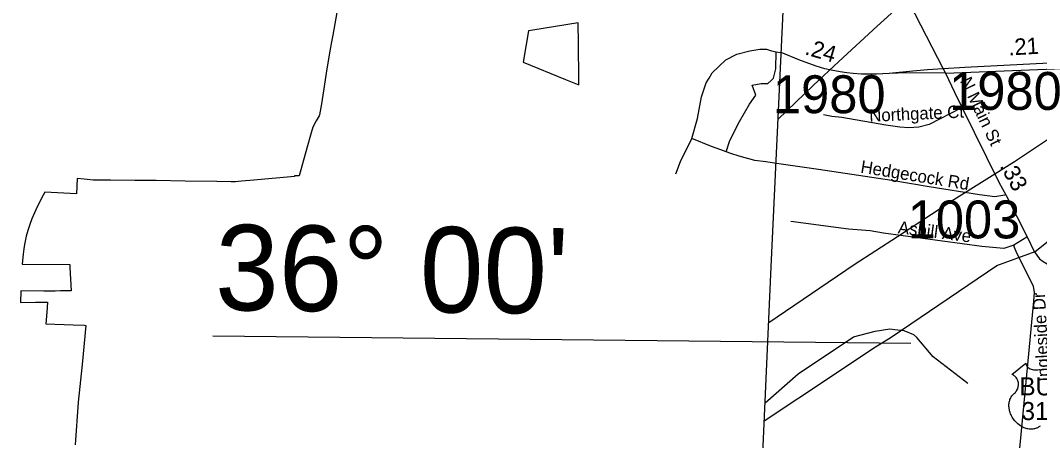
# Model space of a CAD drawing. Extents: x 1662474 to 1856135, y 779280 to 917889.
# Drawn here: x 1685590 to 1693341, y 819773 to 822966 of the extents above; entities that cross this region are included whole.
import ezdxf

# ---------------------------------------------------------------- set-up
doc = ezdxf.new("R2010")
doc.units = 0
for name, color, linetype in [('Cogo Default Point CELL', 7, 'Continuous'), ('Exist Boundary Political City Limit New', 7, 'Continuous'), ('Exist Boundary Political City Limit New Hole', 7, 'Continuous'), ('Exist Boundary Political CountyLine', 7, 'Continuous'), ('Exist Hydrographic Misc Water Feature', 7, 'Continuous'), ('Exist Road Non-System Type 51', 7, 'Continuous'), ('Exist Road Non-System Type 51 Label', 7, 'Continuous'), ('Exist Road Primary US Shield Number Label', 7, 'Continuous'), ('Exist Road Secondary Mileage Tenths English Label', 7, 'Continuous'), ('Exist Road Secondary Type 51 Attributed', 7, 'Continuous'), ('Exist Road Secondary Type 51 Divided Attributed', 7, 'Continuous'), ('Exist Road Secondary Type 51 Label', 7, 'Continuous'), ('Exist Utilities Electrical Transmission Line', 7, 'Continuous'), ('Map Preparation Boundary City Limit Buffer Line', 7, 'Continuous'), ('Map Preparation Longitude Latitude Label', 7, 'Continuous'), ('Map Preparation Longitude Latitude Lines', 7, 'Continuous'), ('Prop DGN Element Guardrail', 7, 'Continuous'), ('Prop Horizontal Alignment Tick Label', 7, 'Continuous')]:
    doc.layers.add(name, color=color, linetype=linetype)

msp = doc.modelspace()

# ---------------------------------------------------------------- linework, layer by layer
at = {"layer": 'Exist Boundary Political City Limit New'}
msp.add_lwpolyline([(1688004.9, 823068.8), (1687964.9, 822854.8), (1687955.4, 822803), (1687942.1, 822731.3), (1687918.5, 822582.1), (1687899.6, 822463.3), (1687878.9, 822333.1), (1687865.5, 822248.9), (1687861.1, 822240.9), (1687840.4, 822202.9), (1687813.9, 822154.5), (1687802.1, 822112.7), (1687769.1, 821995.5), (1687709.8, 821785.1), (1687675.6, 821784.6), (1687675.4, 821781), (1687365.2, 821752.7), (1687272.1, 821744.1), (1687224.6, 821740.5), (1687193.5, 821740.2), (1687083, 821741.8), (1686843.2, 821745.1), (1686622.2, 821748.3), (1686553.4, 821749.2), (1686460.9, 821750.6), (1686274.2, 821753.2), (1686143.1, 821752.3), (1686074.1, 821759.9), (1686021.9, 821765.6), (1686016.5, 821648.1), (1685774.9, 821660.1), (1685762.2, 821637.2), (1685735.8, 821586.1), (1685708.2, 821527.6), (1685676.4, 821459.1), (1685661, 821415.4), (1685646.8, 821369.3), (1685633.2, 821326.1), (1685621.5, 821262.5), (1685617, 821230.9), (1685611.2, 821189), (1685608, 821166.4), (1685604.5, 821112.8), (1685965.9, 821111.5), (1685966.4, 821088.2), (1685975.9, 820911.8), (1685896.1, 820910.5), (1685853.6, 820909.8), (1685803.5, 820908.1), (1685768.2, 820908.8), (1685593, 820912.2), (1685589.8, 820823.4), (1685703.5, 820824.2), (1685794.4, 820823.8), (1685797.1, 820823.8), (1685790.2, 820747.7), (1685782.4, 820660.5), (1685990.1, 820653.9), (1686077.8, 820651.1), (1686088.5, 820648.8), (1686058.9, 820351.6), (1686030.4, 820065.2), (1686006.9, 819741.8)], dxfattribs=at)
at = {"layer": 'Exist Boundary Political City Limit New Hole'}
msp.add_lwpolyline([(1689833.5, 822787.4), (1689831.9, 822948.2), (1689486.8, 822891.4), (1689453.9, 822887.6), (1689412.4, 822647.6), (1689736.4, 822516.6), (1689836.6, 822475.4), (1689836.1, 822518.8), (1689833.5, 822787.4)], dxfattribs=at)
at = {"layer": 'Exist Boundary Political CountyLine'}
msp.add_lwpolyline([(1690949.1, 813375.2), (1690989.8, 814167.1), (1691300.1, 821093.4), (1691456.7, 824436.5)], dxfattribs=at)
at = {"layer": 'Exist Hydrographic Misc Water Feature'}
for points in [[(1691924.7, 820560.7), (1692089.9, 820605.7), (1692203.5, 820621.7), (1692239.4, 820617.2), (1692309.6, 820610.3), (1692382.9, 820578.2), (1692407.7, 820555.9)], [(1691253.8, 820059.4), (1691504.9, 820279.1), (1691924.7, 820560.7)], [(1692795.9, 820206.9), (1692531.9, 820409.2), (1692407.7, 820555.9)]]:
    msp.add_lwpolyline(points, dxfattribs=at)
at = {"layer": 'Exist Road Non-System Type 51'}
msp.add_line((1693245.2, 821319.8), (1693145.8, 821259.1), dxfattribs=at)
for points in [[(1690697.5, 822068.9), (1690739.8, 822220.5), (1690769.1, 822385.1), (1690806.1, 822490.9), (1690827.6, 822527.6), (1690851.4, 822568.2), (1690954.6, 822666.5), (1691038.9, 822710.1), (1691137.6, 822736.2), (1691213.1, 822747.9), (1691265.4, 822747.9), (1691303.2, 822736.2), (1691338.4, 822728.6), (1691370, 822721.7), (1691374.7, 822720.2)], [(1690957.9, 821967.8), (1690986.6, 822053.6), (1691059.2, 822198.9), (1691134.8, 822329.6), (1691184.1, 822399.2), (1691155.1, 822474.8), (1691224.8, 822486.4), (1691274.1, 822486.4), (1691300.4, 822509.7), (1691317.8, 822527.1), (1691335.5, 822598.9), (1691338.4, 822728.6)], [(1692748.4, 822300.6), (1692500.6, 822173.9), (1692423.8, 822153.9), (1692346.4, 822148.9), (1692277.2, 822155.2), (1692170.8, 822170.4), (1691836.9, 822228.2), (1691760.2, 822235.5), (1691697.5, 822249.4)], [(1690574.1, 821800.4), (1690610.6, 821893), (1690697.5, 822068.9)], [(1690957.9, 821967.8), (1690916.6, 821983.5), (1690846.4, 822007.2), (1690697.5, 822068.9)], [(1693077.8, 821638.1), (1693001.6, 821625.8), (1692885.1, 821641.8), (1692500.4, 821701.4), (1692218, 821749.4), (1691659.1, 821834.4), (1691339.5, 821879.4), (1691258.1, 821892.2), (1691174.9, 821902.7), (1691056.1, 821933.7), (1690994.1, 821954.1), (1690957.9, 821967.8)], [(1693145.8, 821259.1), (1693070.1, 821232.4), (1692903.2, 821247.6), (1692153.4, 821348.9), (1692053.6, 821367.2), (1691889.1, 821379.9), (1691448.6, 821438.9)], [(1693168.1, 819577.8), (1693175.4, 819598.2), (1693184.4, 819642.9), (1693197.2, 819767.2), (1693298.5, 820832.4), (1693302.4, 820899), (1693294.9, 820946.5), (1693168.6, 821196.4), (1693149.6, 821240), (1693145.8, 821259.1)]]:
    msp.add_lwpolyline(points, dxfattribs=at)
at = {"layer": 'Exist Road Secondary Type 51 Attributed'}
for points in [[(1691619.7, 824282.9), (1691726.9, 824155.7), (1691867.5, 823987.1), (1691889.4, 823959), (1691903.1, 823941.3), (1691940.8, 823886.4), (1691993.8, 823796.2), (1692081.1, 823636.4), (1692264.2, 823268.4), (1692608.1, 822597.9)], [(1692197.3, 822561.5), (1692100.7, 822557.3), (1691985.8, 822558.9), (1691924.5, 822562.1), (1691874.2, 822568.4), (1691823.3, 822574.7), (1691754.9, 822588.1), (1691708.5, 822597.9), (1691642.6, 822617.4), (1691509.6, 822667.4), (1691376.4, 822721.2)], [(1692625.8, 822565.4), (1692332.8, 822567.4), (1692197.3, 822561.5)], [(1692608.1, 822597.9), (1692625.8, 822565.4)], [(1692625.8, 822565.4), (1692694.4, 822420.2), (1692750.3, 822307.7), (1693031.1, 821737.2), (1693086.6, 821635.2), (1693249, 821317.4), (1693299.6, 821211.2), (1693339.3, 821154.6), (1693368.3, 821133.4), (1693398.7, 821117.1), (1693498.6, 821074.6)]]:
    msp.add_lwpolyline(points, dxfattribs=at)
at = {"layer": 'Exist Road Secondary Type 51 Divided Attributed'}
for points in [[(1693788.2, 822660.9), (1693709.5, 822656.3), (1692771.8, 822608.1), (1692608.1, 822597.9)], [(1692608.1, 822597.9), (1692487.7, 822590.1), (1692378.4, 822581.6), (1692197.3, 822561.5)], [(1692625.8, 822565.4), (1693709.5, 822609), (1693779.2, 822606.1)]]:
    msp.add_lwpolyline(points, dxfattribs=at)
at = {"layer": 'Exist Utilities Electrical Transmission Line'}
for points in [[(1691247.7, 819923.8), (1691765.1, 820266.6), (1692074.2, 820473), (1692211.2, 820558.9), (1693016.8, 821102.4), (1693308.1, 821209.1), (1694387.8, 822071.7), (1696193.9, 823484.3), (1697905.9, 824894), (1698412.5, 825294.6)], [(1691281.1, 820669.4), (1691930.6, 821110.2), (1692261, 821324.6), (1692688.2, 821606.1), (1693149.5, 821895.1), (1693508.3, 822133.3), (1693834.7, 822347.8), (1694257.8, 822617.2), (1694572.2, 822826), (1695106.1, 823170.1), (1695704.6, 823551.8), (1696125.7, 823829.2), (1696512.5, 824075.1), (1696907.6, 824334.9), (1697211.8, 824533.6), (1697578.5, 824773.6), (1697878.7, 824962.5), (1698227.3, 825188.7), (1698412.5, 825294.6)], [(1691352.7, 822215.4), (1691619.4, 822472.2), (1691815.4, 822654.1), (1692106.4, 822922.9), (1692399.5, 823191.7), (1692654.2, 823429.1), (1692862.5, 823624.8), (1692929.2, 823686.1)]]:
    msp.add_lwpolyline(points, dxfattribs=at)
at = {"layer": 'Map Preparation Boundary City Limit Buffer Line'}
for points in [[(1688004.9, 823068.8), (1687964.9, 822854.8), (1687955.4, 822803), (1687942.1, 822731.3), (1687918.5, 822582.1), (1687899.6, 822463.3), (1687878.9, 822333.1), (1687865.5, 822248.9), (1687861.1, 822240.9), (1687840.4, 822202.9), (1687813.9, 822154.5), (1687802.1, 822112.7), (1687769.1, 821995.5), (1687709.8, 821785.1), (1687675.6, 821784.6), (1687675.4, 821781), (1687365.2, 821752.7), (1687272.1, 821744.1), (1687224.6, 821740.5), (1687193.5, 821740.2), (1687083, 821741.8), (1686843.2, 821745.1), (1686622.2, 821748.3), (1686553.4, 821749.2), (1686460.9, 821750.6), (1686274.2, 821753.2), (1686143.1, 821752.3), (1686074.1, 821759.9), (1686021.9, 821765.6), (1686016.5, 821648.1), (1685774.9, 821660.1), (1685762.2, 821637.2), (1685735.8, 821586.1), (1685708.2, 821527.6), (1685676.4, 821459.1), (1685661, 821415.4), (1685646.8, 821369.3), (1685633.2, 821326.1), (1685621.5, 821262.5), (1685617, 821230.9), (1685611.2, 821189), (1685608, 821166.4), (1685604.5, 821112.8), (1685965.9, 821111.5), (1685966.4, 821088.2), (1685975.9, 820911.8), (1685896.1, 820910.5), (1685853.6, 820909.8), (1685803.5, 820908.1), (1685768.2, 820908.8), (1685593, 820912.2), (1685589.8, 820823.4), (1685703.5, 820824.2), (1685794.4, 820823.8), (1685797.1, 820823.8), (1685790.2, 820747.7), (1685782.4, 820660.5), (1685990.1, 820653.9), (1686077.8, 820651.1), (1686088.5, 820648.8), (1686058.9, 820351.6), (1686030.4, 820065.2), (1686006.9, 819741.8)], [(1689833.5, 822787.4), (1689831.9, 822948.2), (1689486.8, 822891.4), (1689453.9, 822887.6), (1689412.4, 822647.6), (1689736.4, 822516.6), (1689836.6, 822475.4), (1689836.1, 822518.8), (1689833.5, 822787.4)]]:
    msp.add_lwpolyline(points, dxfattribs=at)
at = {"layer": 'Map Preparation Longitude Latitude Lines'}
msp.add_line((1687054.5, 820568.2), (1692361.2, 820512.5), dxfattribs=at)
at = {"layer": 'Prop Horizontal Alignment Tick Label'}
msp.add_lwpolyline([(1693345.9, 819883.2), (1693341.1, 819879.7), (1693336.6, 819876.6), (1693331.6, 819873.5), (1693325.7, 819870.4), (1693321.4, 819868.4), (1693316.2, 819866.4), (1693310.2, 819864.3), (1693303.7, 819862.7), (1693296.9, 819861.3), (1693291, 819860.4), (1693284.7, 819859.8), (1693279, 819859.6), (1693273, 819859.7), (1693267.4, 819860.1), (1693261, 819860.7), (1693253, 819861.9), (1693246.3, 819863.4), (1693239.3, 819865.3), (1693232, 819867.5), (1693224.3, 819870.5), (1693214.7, 819874.7), (1693207.9, 819878.2), (1693197.3, 819884.3), (1693184.9, 819892.9), (1693175.5, 819900.5), (1693168.7, 819906.7), (1693158.6, 819917), (1693152.6, 819923.7), (1693143.3, 819935.7), (1693137.3, 819944.5), (1693133.5, 819950.9), (1693127.8, 819961.2), (1693124.7, 819967.6), (1693120.7, 819977.1), (1693117.5, 819985.7), (1693114.9, 819993.8), (1693113.5, 819999), (1693111.5, 820008.2), (1693110.3, 820014.6), (1693109.1, 820023.5), (1693108.4, 820032.8), (1693108.3, 820041.4), (1693108.5, 820048.6), (1693109.3, 820056.9), (1693110.7, 820065.8), (1693112.4, 820073.4), (1693114, 820078.9), (1693116.2, 820085.5), (1693119.2, 820092.9), (1693122.7, 820099.9), (1693126.1, 820105.7), (1693130.3, 820112), (1693134.4, 820117.4), (1693139.8, 820123.3), (1693145.5, 820128.7), (1693150.7, 820132.9), (1693156.8, 820138.9), (1693160, 820142.5), (1693163.9, 820147.6), (1693167, 820152.3), (1693169.4, 820156.5), (1693172.6, 820162.8), (1693174.6, 820167.4), (1693177, 820174.6), (1693178.3, 820179.6), (1693179.5, 820186.1), (1693180.3, 820192.2), (1693180.6, 820199.8), (1693180.5, 820206), (1693179.6, 820213.4), (1693178.3, 820220.4), (1693176.6, 820226.6), (1693174, 820233.6), (1693171.5, 820238.8), (1693167.5, 820245.7), (1693162.9, 820252.2), (1693158.3, 820257.5), (1693153.6, 820262.2), (1693149, 820265.7), (1693144.7, 820268.8), (1693139.3, 820272), (1693134.1, 820274.6), (1693130.9, 820275.9), (1693237.1, 820360.6), (1693237.4, 820356.2), (1693238.5, 820351), (1693239.3, 820348.3), (1693241.7, 820343.1), (1693245.8, 820337), (1693251.4, 820331.1), (1693257.7, 820325.9), (1693262, 820323.1), (1693269.2, 820319.2), (1693277.5, 820315.7), (1693286.6, 820313.1), (1693296, 820311.2), (1693306.2, 820310.1), (1693316.3, 820309.9), (1693327.2, 820310.7), (1693339.3, 820313), (1693344.9, 820314.5)], dxfattribs=at)

# ---------------------------------------------------------------- texts
at = {"layer": 'Cogo Default Point CELL'}
for s, p in [('1980', (1691313.2, 822261)), ('1980', (1692653, 822286.1)), ('1003', (1692337.9, 821309.6))]:
    msp.add_text(s, height=288, dxfattribs=at).set_placement(p)
at = {"layer": 'Exist Road Non-System Type 51 Label'}
for s, rotation, p in [('Northgate Ct', 2.58277, (1692048.1, 822195.1)), ('Hedgecock Rd', 350.71741, (1691975.2, 821810.1)), ('Asbill Ave', 352.75445, (1692260.8, 821348.9)), ('Ingleside Dr', 93.19716, (1693419, 820224.2))]:
    msp.add_text(s, height=95, rotation=rotation, dxfattribs=at).set_placement(p)
at = {"layer": 'Exist Road Primary US Shield Number Label'}
for s, p in [('BUS', (1693188.1, 820116.5)), ('311', (1693204.2, 819928.6))]:
    msp.add_text(s, height=137.5, dxfattribs=at).set_placement(p)
at = {"layer": 'Exist Road Secondary Mileage Tenths English Label'}
msp.add_text('.21', height=125, rotation=3.38296, dxfattribs=at).set_placement((1693107, 822699.3))
at = {"layer": 'Exist Road Secondary Type 51 Label'}
msp.add_text('N Main St', height=95, rotation=295.65739, dxfattribs=at).set_placement((1692732.9, 822507))
at = {"layer": 'Map Preparation Longitude Latitude Label'}
msp.add_text("36° 00'", height=650, rotation=359.39879, dxfattribs=at).set_placement((1687069, 820764.9))
at = {"layer": 'Prop DGN Element Guardrail'}
for s, rotation, p in [('.24', 343.50488, (1691549.7, 822710.1)), ('.33', 298.54138, (1693035.6, 821859.8))]:
    msp.add_text(s, height=125, rotation=rotation, dxfattribs=at).set_placement(p)

doc.saveas('drawing.dxf')
